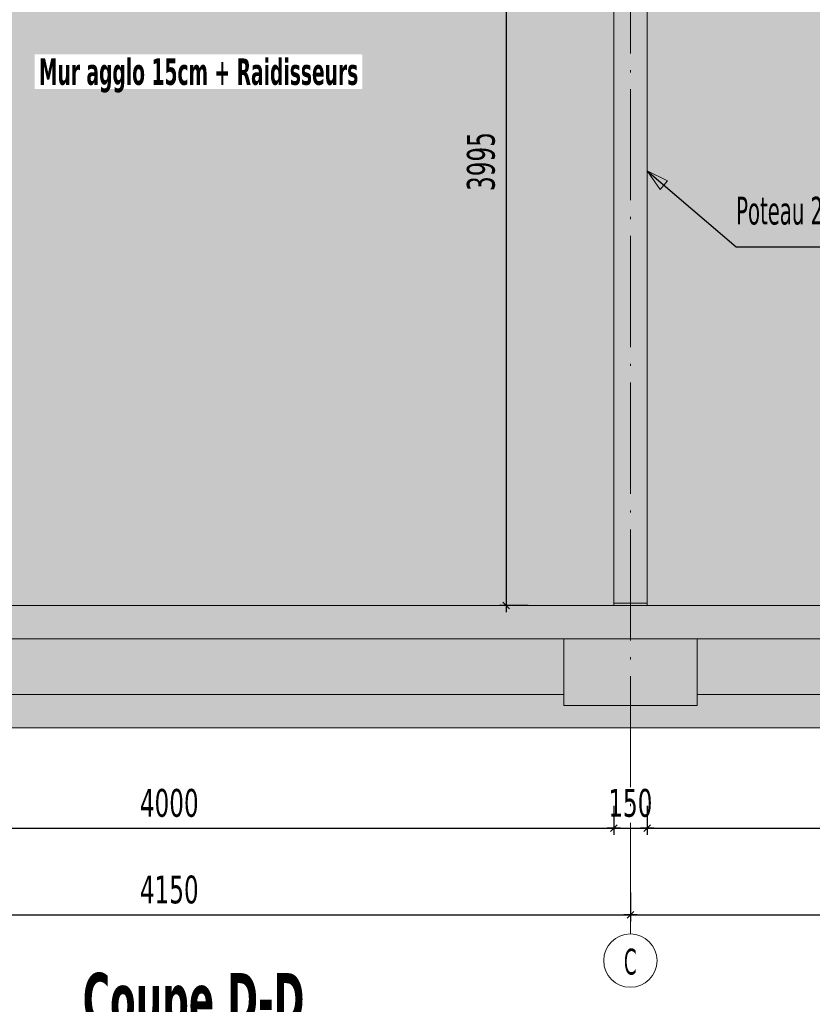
# Model space of a CAD drawing. Header units: millimetres. Extents: x 1567 to 2756, y -116 to 725.
# Tile 334 of 418: x 2498 to 2569, y 355 to 443. Entities that reach past the tile are written whole.
import ezdxf

# ---------------------------------------------------------------- set-up
doc = ezdxf.new("R2010")
doc.units = ezdxf.units.MM
doc.linetypes.add('CADWORK_2', pattern=[1.45, 0.2, -1.25])
doc.linetypes.add('CADWORK_5', pattern=[13.2, 10, -1.5, 0.2, -1.5])
doc.layers.add('Ech.1_50', color=7, linetype='Continuous')
doc.styles.add('tahoma-', font='txt', dxfattribs={"height": 1})
doc.styles.add('tahoma-b', font='txt', dxfattribs={"height": 1})
doc.styles.add('tahoma-z-r', font='txt', dxfattribs={"width": 0.704918})
doc.dimstyles.new('ISO-25', dxfattribs={"dimtxt": 2.5, "dimasz": 2.5, "dimexe": 1.25, "dimexo": 0.625, "dimtad": 1, "dimtxsty": 'Standard', "dimcen": 2.5, "dimadec": 0, "dimazin": 0, "dimtfac": 1, "dimtmove": 0, "dimatfit": 3, "dimfxl": 1, "dimarcsym": 0})

# ---------------------------------------------------------------- blocks, each defined once
blk = doc.blocks.new('cw-dimension-symbol2')
at = {"color": 0, "linetype": 'Continuous', "lineweight": -2}
for p, q in [((-1, 0), (1, 0)), ((-0.5, -0.5), (0.5, 0.5))]:
    blk.add_line(p, q, dxfattribs=at)
blk = doc.blocks.new('*D197')
at = {"layer": 'Defpoints', "color": 0}
for p in [(2469.749, 364.898), (2552.749, 364.898), (2552.749, 362.898)]:
    blk.add_point(p, dxfattribs=at)
at = {"layer": 'Ech.1_50', "color": 0, "linetype": 'Continuous', "lineweight": -2}
for p, q in [((2469.749, 364.898), (2469.749, 362.298)), ((2552.749, 364.898), (2552.749, 362.298)), ((2470.349, 362.898), (2552.149, 362.898))]:
    blk.add_line(p, q, dxfattribs=at)
at = {"layer": 'Ech.1_50', "color": 0, "lineweight": -2, "xscale": 0.6000000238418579, "yscale": 0.6000000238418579, "zscale": 0.6000000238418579, "rotation": 180}
blk.add_blockref('cw-dimension-symbol2', (2469.749, 362.898), dxfattribs=at)
at = {"layer": 'Ech.1_50', "color": 0, "lineweight": -2, "xscale": 0.6000000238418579, "yscale": 0.6000000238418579, "zscale": 0.6000000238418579}
blk.add_blockref('cw-dimension-symbol2', (2552.749, 362.898), dxfattribs=at)
at = {"layer": 'Ech.1_50', "color": 7, "linetype": 'Continuous', "lineweight": 5, "insert": (2511.249, 365.148), "char_height": 2.5, "attachment_point": 5, "style": 'tahoma-z-r'}
blk.add_mtext('4150', dxfattribs=at)
blk = doc.blocks.new('*D198')
at = {"layer": 'Defpoints', "color": 0}
for p in [(2552.749, 364.898), (2635.749, 364.898), (2635.749, 362.898)]:
    blk.add_point(p, dxfattribs=at)
at = {"layer": 'Ech.1_50', "color": 0, "linetype": 'Continuous', "lineweight": -2}
for p, q in [((2552.749, 364.898), (2552.749, 362.298)), ((2635.749, 364.898), (2635.749, 362.298)), ((2553.349, 362.898), (2635.149, 362.898))]:
    blk.add_line(p, q, dxfattribs=at)
at = {"layer": 'Ech.1_50', "color": 0, "lineweight": -2, "xscale": 0.6000000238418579, "yscale": 0.6000000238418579, "zscale": 0.6000000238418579, "rotation": 180}
blk.add_blockref('cw-dimension-symbol2', (2552.749, 362.898), dxfattribs=at)
at = {"layer": 'Ech.1_50', "color": 0, "lineweight": -2, "xscale": 0.6000000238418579, "yscale": 0.6000000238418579, "zscale": 0.6000000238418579}
blk.add_blockref('cw-dimension-symbol2', (2635.749, 362.898), dxfattribs=at)
at = {"layer": 'Ech.1_50', "color": 7, "linetype": 'Continuous', "lineweight": 5, "insert": (2594.249, 365.148), "char_height": 2.5, "attachment_point": 5, "style": 'tahoma-z-r'}
blk.add_mtext('4150', dxfattribs=at)
blk = doc.blocks.new('*D199')
at = {"layer": 'Defpoints', "color": 0}
for p in [(2471.249, 372.69), (2551.249, 372.69), (2551.249, 370.69)]:
    blk.add_point(p, dxfattribs=at)
at = {"layer": 'Ech.1_50', "color": 0, "linetype": 'Continuous', "lineweight": -2}
for p, q in [((2471.249, 372.69), (2471.249, 370.09)), ((2551.249, 372.69), (2551.249, 370.09)), ((2471.849, 370.69), (2550.649, 370.69))]:
    blk.add_line(p, q, dxfattribs=at)
at = {"layer": 'Ech.1_50', "color": 0, "lineweight": -2, "xscale": 0.6000000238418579, "yscale": 0.6000000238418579, "zscale": 0.6000000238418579, "rotation": 180}
blk.add_blockref('cw-dimension-symbol2', (2471.249, 370.69), dxfattribs=at)
at = {"layer": 'Ech.1_50', "color": 0, "lineweight": -2, "xscale": 0.6000000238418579, "yscale": 0.6000000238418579, "zscale": 0.6000000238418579}
blk.add_blockref('cw-dimension-symbol2', (2551.249, 370.69), dxfattribs=at)
at = {"layer": 'Ech.1_50', "color": 7, "linetype": 'Continuous', "lineweight": 5, "insert": (2511.249, 372.94), "char_height": 2.5, "attachment_point": 5, "style": 'tahoma-z-r'}
blk.add_mtext('4000', dxfattribs=at)
blk = doc.blocks.new('*D200')
at = {"layer": 'Defpoints', "color": 0}
for p in [(2551.249, 372.69), (2554.249, 372.69), (2554.249, 370.69)]:
    blk.add_point(p, dxfattribs=at)
at = {"layer": 'Ech.1_50', "color": 0, "linetype": 'Continuous', "lineweight": -2}
for p, q in [((2551.249, 372.69), (2551.249, 370.09)), ((2554.249, 372.69), (2554.249, 370.09)), ((2551.849, 370.69), (2553.649, 370.69))]:
    blk.add_line(p, q, dxfattribs=at)
at = {"layer": 'Ech.1_50', "color": 0, "lineweight": -2, "xscale": 0.6000000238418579, "yscale": 0.6000000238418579, "zscale": 0.6000000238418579, "rotation": 180}
blk.add_blockref('cw-dimension-symbol2', (2551.249, 370.69), dxfattribs=at)
at = {"layer": 'Ech.1_50', "color": 0, "lineweight": -2, "xscale": 0.6000000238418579, "yscale": 0.6000000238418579, "zscale": 0.6000000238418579}
blk.add_blockref('cw-dimension-symbol2', (2554.249, 370.69), dxfattribs=at)
at = {"layer": 'Ech.1_50', "color": 7, "linetype": 'Continuous', "lineweight": 5, "insert": (2552.749, 372.94), "char_height": 2.5, "attachment_point": 5, "style": 'tahoma-z-r'}
blk.add_mtext('150', dxfattribs=at)
blk = doc.blocks.new('*D201')
at = {"layer": 'Defpoints', "color": 0}
for p in [(2554.249, 372.69), (2634.249, 372.69), (2634.249, 370.69)]:
    blk.add_point(p, dxfattribs=at)
at = {"layer": 'Ech.1_50', "color": 0, "linetype": 'Continuous', "lineweight": -2}
for p, q in [((2554.249, 372.69), (2554.249, 370.09)), ((2634.249, 372.69), (2634.249, 370.09)), ((2554.849, 370.69), (2633.649, 370.69))]:
    blk.add_line(p, q, dxfattribs=at)
at = {"layer": 'Ech.1_50', "color": 0, "lineweight": -2, "xscale": 0.6000000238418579, "yscale": 0.6000000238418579, "zscale": 0.6000000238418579, "rotation": 180}
blk.add_blockref('cw-dimension-symbol2', (2554.249, 370.69), dxfattribs=at)
at = {"layer": 'Ech.1_50', "color": 0, "lineweight": -2, "xscale": 0.6000000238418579, "yscale": 0.6000000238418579, "zscale": 0.6000000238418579}
blk.add_blockref('cw-dimension-symbol2', (2634.249, 370.69), dxfattribs=at)
at = {"layer": 'Ech.1_50', "color": 7, "linetype": 'Continuous', "lineweight": 5, "insert": (2594.249, 372.94), "char_height": 2.5, "attachment_point": 5, "style": 'tahoma-z-r'}
blk.add_mtext('4000', dxfattribs=at)
blk = doc.blocks.new('*D276')
at = {"layer": 'Defpoints', "color": 0}
for p in [(2543.564, 470.6), (2541.564, 390.713), (2543.564, 390.713)]:
    blk.add_point(p, dxfattribs=at)
at = {"layer": 'Ech.1_50', "color": 0, "linetype": 'Continuous', "lineweight": -2}
for p, q in [((2543.564, 470.6), (2540.964, 470.6)), ((2541.564, 470), (2541.564, 391.313)), ((2543.564, 390.713), (2540.964, 390.713))]:
    blk.add_line(p, q, dxfattribs=at)
at = {"layer": 'Ech.1_50', "color": 0, "lineweight": -2, "xscale": 0.6000000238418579, "yscale": 0.6000000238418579, "zscale": 0.6000000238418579}
for p, rotation in [((2541.564, 470.6), 90), ((2541.564, 390.713), 270)]:
    blk.add_blockref('cw-dimension-symbol2', p, dxfattribs=dict(at, rotation=rotation))
at = {"layer": 'Ech.1_50', "color": 7, "linetype": 'Continuous', "lineweight": 5, "insert": (2539.314, 430.656), "char_height": 2.5, "attachment_point": 5, "rotation": 90, "style": 'tahoma-z-r'}
blk.add_mtext('3995', dxfattribs=at)
blk = doc.blocks.new('cw-line-extremity2')
at = {"linetype": 'Continuous', "lineweight": 0}
blk.add_hatch(color=0, dxfattribs=at).paths.add_polyline_path([(0, 0), (2, 0.5), (2, -0.5)])
at = {"color": 0, "linetype": 'Continuous', "lineweight": -2}
for p, q in [((0, 0), (2, 0.5)), ((2, -0.5), (0, 0)), ((2, 0.5), (2, -0.5))]:
    blk.add_line(p, q, dxfattribs=at)

msp = doc.modelspace()

# ---------------------------------------------------------------- hatches: boundary and pattern name
at = {"layer": 'Ech.1_50', "linetype": 'Continuous', "lineweight": 5, "true_color": 0xe0c8b3, "transparency": 33554687}
h = msp.add_hatch(color=9, dxfattribs=at)
h.paths.add_polyline_path([(2551.249, 390.913), (2554.249, 390.913), (2554.249, 525.653), (2551.249, 527.003), (2551.249, 504.784), (2551.249, 390.913)])
h.paths.add_polyline_path([(2551.549, 504.784), (2551.549, 505.113), (2553.949, 505.113), (2553.949, 480.713), (2551.549, 480.713), (2551.549, 504.784)])
at = {"layer": 'Ech.1_50', "linetype": 'Continuous', "lineweight": 5, "true_color": 0xfdfdfd, "transparency": 33554687}
for points in [[(2551.249, 453.299), (2471.249, 453.299), (2471.249, 453.113), (2471.339, 453.023), (2471.339, 450.803), (2471.249, 450.713), (2471.249, 390.713), (2551.249, 390.713), (2551.249, 453.299)], [(2634.249, 453.299), (2554.249, 453.299), (2554.249, 390.713), (2634.249, 390.713), (2634.249, 408.607), (2633.949, 408.607), (2633.949, 411.447), (2633.589, 411.447), (2633.589, 411.493), (2633.069, 411.493, -1), (2633.069, 411.893), (2633.589, 411.893), (2633.589, 411.927), (2633.949, 411.927), (2633.949, 413.467), (2634.249, 413.467), (2634.249, 453.299)], [(2546.749, 387.713), (2475.749, 387.713), (2475.749, 382.713), (2546.749, 382.713), (2546.749, 387.713)], [(2634.249, 387.713), (2614.249, 387.713), (2614.249, 387.113), (2574.249, 387.113), (2574.249, 387.713), (2558.749, 387.713), (2558.749, 382.713), (2634.249, 382.713), (2634.249, 387.713)]]:
    msp.add_hatch(color=7, dxfattribs=at).paths.add_polyline_path(points)
at = {"layer": 'Ech.1_50', "linetype": 'Continuous', "lineweight": 5, "true_color": 0xf3f3f3, "transparency": 33554687}
for points in [[(2574.249, 390.713), (2468.249, 390.713), (2468.249, 387.713), (2574.249, 387.713), (2574.249, 390.713)], [(2558.749, 387.713), (2546.749, 387.713), (2546.749, 381.713), (2558.749, 381.713), (2558.749, 387.713)], [(2311.749, 379.713), (2693.149, 379.713), (2693.149, 382.713), (2558.749, 382.713), (2558.749, 381.713), (2546.749, 381.713), (2546.749, 382.713), (2475.749, 382.713), (2475.749, 381.713), (2463.749, 381.713), (2463.749, 382.713), (2375.749, 382.713), (2375.749, 381.713), (2363.749, 381.713), (2363.749, 382.713), (2311.749, 382.713), (2311.749, 379.713)]]:
    msp.add_hatch(color=7, dxfattribs=at).paths.add_polyline_path(points)
at = {"layer": 'Ech.1_50', "linetype": 'Continuous', "lineweight": 5, "true_color": 0xb3d6f7, "transparency": 33554687}
msp.add_hatch(color=254, dxfattribs=at).paths.add_polyline_path([(2551.249, 390.713), (2554.249, 390.713), (2554.249, 390.913), (2551.249, 390.913), (2551.249, 390.713)])

# ---------------------------------------------------------------- linework, layer by layer
at = {"layer": 'Ech.1_50', "color": 7, "linetype": 'Continuous', "lineweight": 5}
for points in [[(2551.249, 390.913), (2554.249, 390.913), (2554.249, 525.653), (2551.249, 527.003), (2551.249, 504.784), (2551.249, 390.913)], [(2551.249, 453.299), (2471.249, 453.299), (2471.249, 453.113), (2471.339, 453.023), (2471.339, 450.803), (2471.249, 450.713), (2471.249, 390.713), (2551.249, 390.713), (2551.249, 453.299)], [(2574.249, 390.713), (2468.249, 390.713), (2468.249, 387.713), (2574.249, 387.713), (2574.249, 390.713)], [(2551.249, 390.713), (2554.249, 390.713), (2554.249, 390.913), (2551.249, 390.913), (2551.249, 390.713)], [(2546.749, 387.713), (2475.749, 387.713), (2475.749, 382.713), (2546.749, 382.713), (2546.749, 387.713)], [(2558.749, 387.713), (2546.749, 387.713), (2546.749, 381.713), (2558.749, 381.713), (2558.749, 387.713)], [(2634.249, 387.713), (2614.249, 387.713), (2614.249, 387.113), (2574.249, 387.113), (2574.249, 387.713), (2558.749, 387.713), (2558.749, 382.713), (2634.249, 382.713), (2634.249, 387.713)], [(2311.749, 379.713), (2693.149, 379.713), (2693.149, 382.713), (2558.749, 382.713), (2558.749, 381.713), (2546.749, 381.713), (2546.749, 382.713), (2475.749, 382.713), (2475.749, 381.713), (2463.749, 381.713), (2463.749, 382.713), (2375.749, 382.713), (2375.749, 381.713), (2363.749, 381.713), (2363.749, 382.713), (2311.749, 382.713), (2311.749, 379.713)]]:
    msp.add_lwpolyline(points, close=True, dxfattribs=at)
msp.add_lwpolyline([(2634.249, 453.299), (2554.249, 453.299), (2554.249, 390.713), (2634.249, 390.713), (2634.249, 408.607), (2633.949, 408.607), (2633.949, 411.447), (2633.589, 411.447), (2633.589, 411.493), (2633.069, 411.493, -1), (2633.069, 411.893), (2633.589, 411.893), (2633.589, 411.927), (2633.949, 411.927), (2633.949, 413.467), (2634.249, 413.467), (2634.249, 453.299)], format="xyb", close=True, dxfattribs=at)
at = {"layer": 'Ech.1_50', "color": 9, "linetype": 'CADWORK_2', "lineweight": 5, "elevation": 50}
msp.add_lwpolyline([(2743.902, 390.713), (2257.997, 390.713)], dxfattribs=at)

# ---------------------------------------------------------------- block references
at = {"layer": 'Ech.1_50', "color": 7, "lineweight": 5, "rotation": 319.5537679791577}
msp.add_blockref('cw-line-extremity2', (2554.249, 429.829), dxfattribs=at)

# ---------------------------------------------------------------- texts
at = {"layer": 'Ech.1_50', "linetype": 'Continuous', "insert": (2562.269, 427.493), "char_height": 2.5, "attachment_point": 1, "style": 'tahoma-'}
msp.add_mtext('\\C7;\\fTahoma|b0|i0;\\W0.600000;Poteau 2x50x150', dxfattribs=at)
at = {"layer": 'Ech.1_50', "color": 7, "linetype": 'Continuous', "insert": (2503.457, 357.668), "char_height": 5, "attachment_point": 1, "style": 'tahoma-b', "bg_fill": 3, "box_fill_scale": 1.15, "bg_fill_color": 256, "bg_fill_true_color": 13158600, "bg_fill_transparency": 33554687}
msp.add_mtext('\\A1;\\fTahoma|b1|i0;\\W0.600000;\\H4.739500;Coupe D-D', dxfattribs=at)

# ---------------------------------------------------------------- dimensions: what is measured, and where the dimension line sits
at = {"layer": 'Ech.1_50', "color": 7, "linetype": 'Continuous', "lineweight": 5}
dim = msp.add_linear_dim(base=(2541.564, 390.713), p1=(2543.564, 470.6), p2=(2543.564, 390.713), angle=270, text='3995', dimstyle='ISO-25', override={"dimtxt": 2.5, "dimasz": 0.6, "dimexe": 0.6, "dimexo": 0, "dimgap": 0, "dimdec": 0, "dimlfac": 1, "dimtxsty": 'tahoma-z-r', "dimblk": 'cw-dimension-symbol2', "dimclrt": 7, "dimtmove": 2}, dxfattribs=at)
dim.commit()
dim.dimension.update_dxf_attribs({"geometry": '*D276', "text_midpoint": (2539.314, 430.656), "dimtype": 161, "text_rotation": 90})
for base, p1, p2, text, picture, middle in [((2551.249, 370.69), (2471.249, 372.69), (2551.249, 372.69), '4000', '*D199', (2511.249, 372.94)), ((2554.249, 370.69), (2551.249, 372.69), (2554.249, 372.69), '150', '*D200', (2552.749, 372.94)), ((2634.249, 370.69), (2554.249, 372.69), (2634.249, 372.69), '4000', '*D201', (2594.249, 372.94)), ((2552.749, 362.898), (2469.749, 364.898), (2552.749, 364.898), '4150', '*D197', (2511.249, 365.148)), ((2635.749, 362.898), (2552.749, 364.898), (2635.749, 364.898), '4150', '*D198', (2594.249, 365.148))]:
    dim = msp.add_linear_dim(base=base, p1=p1, p2=p2, angle=0, text=text, dimstyle='ISO-25', override={"dimtxt": 2.5, "dimasz": 0.6, "dimexe": 0.6, "dimexo": 0, "dimgap": 0, "dimdec": 0, "dimlfac": 1, "dimtxsty": 'tahoma-z-r', "dimblk": 'cw-dimension-symbol2', "dimclrt": 7, "dimtmove": 2}, dxfattribs=at)
    dim.commit()
    dim.dimension.update_dxf_attribs({"geometry": picture, "text_midpoint": middle, "dimtype": 161})

# ---------------------------------------------------------------- leaders
at = {"layer": 'Ech.1_50', "color": 7, "linetype": 'Continuous', "lineweight": 5, "has_arrowhead": 0}
msp.add_leader([(2554.249, 429.829), (2562.269, 422.993), (2577.2, 422.993)], dimstyle='ISO-25', dxfattribs=at)

# ---------------------------------------------------------------- wipeouts: each hides what was drawn before it
at = {"linetype": 'Continuous'}
msp.add_wipeout([(2552.749, 356.369), (2552.764, 356.369), (2552.779, 356.369), (2552.795, 356.369), (2552.81, 356.369), (2552.825, 356.37), (2552.84, 356.37), (2552.855, 356.371), (2552.87, 356.372), (2552.885, 356.372), (2552.9, 356.373), (2552.915, 356.374), (2552.93, 356.375), (2552.945, 356.377), (2552.96, 356.378), (2552.975, 356.379), (2552.99, 356.381), (2553.005, 356.382), (2553.02, 356.384), (2553.035, 356.386), (2553.05, 356.388), (2553.065, 356.389), (2553.08, 356.392), (2553.095, 356.394), (2553.11, 356.396), (2553.125, 356.398), (2553.14, 356.401), (2553.155, 356.403), (2553.169, 356.406), (2553.184, 356.408), (2553.199, 356.411), (2553.214, 356.414), (2553.229, 356.417), (2553.243, 356.42), (2553.258, 356.423), (2553.273, 356.426), (2553.288, 356.43), (2553.302, 356.433), (2553.317, 356.437), (2553.332, 356.44), (2553.346, 356.444), (2553.361, 356.448), (2553.375, 356.452), (2553.39, 356.456), (2553.404, 356.46), (2553.419, 356.464), (2553.433, 356.468), (2553.448, 356.473), (2553.462, 356.477), (2553.477, 356.481), (2553.491, 356.486), (2553.505, 356.491), (2553.52, 356.496), (2553.534, 356.5), (2553.548, 356.505), (2553.562, 356.511), (2553.576, 356.516), (2553.591, 356.521), (2553.605, 356.526), (2553.619, 356.532), (2553.633, 356.537), (2553.647, 356.543), (2553.661, 356.548), (2553.675, 356.554), (2553.689, 356.56), (2553.702, 356.566), (2553.716, 356.572), (2553.73, 356.578), (2553.744, 356.584), (2553.758, 356.591), (2553.771, 356.597), (2553.785, 356.604), (2553.798, 356.61), (2553.812, 356.617), (2553.825, 356.623), (2553.839, 356.63), (2553.852, 356.637), (2553.866, 356.644), (2553.879, 356.651), (2553.892, 356.658), (2553.906, 356.665), (2553.919, 356.673), (2553.932, 356.68), (2553.945, 356.688), (2553.958, 356.695), (2553.971, 356.703), (2553.984, 356.711), (2553.997, 356.718), (2554.01, 356.726), (2554.023, 356.734), (2554.035, 356.742), (2554.048, 356.75), (2554.061, 356.759), (2554.073, 356.767), (2554.086, 356.775), (2554.098, 356.784), (2554.111, 356.792), (2554.123, 356.801), (2554.135, 356.809), (2554.148, 356.818), (2554.16, 356.827), (2554.172, 356.836), (2554.184, 356.845), (2554.196, 356.854), (2554.208, 356.863), (2554.22, 356.872), (2554.232, 356.882), (2554.244, 356.891), (2554.256, 356.9), (2554.267, 356.91), (2554.279, 356.919), (2554.291, 356.929), (2554.302, 356.939), (2554.314, 356.949), (2554.325, 356.958), (2554.336, 356.968), (2554.348, 356.978), (2554.359, 356.988), (2554.37, 356.999), (2554.381, 357.009), (2554.392, 357.019), (2554.403, 357.029), (2554.414, 357.04), (2554.425, 357.05), (2554.436, 357.061), (2554.446, 357.072), (2554.457, 357.082), (2554.468, 357.093), (2554.478, 357.104), (2554.488, 357.115), (2554.499, 357.126), (2554.509, 357.137), (2554.519, 357.148), (2554.529, 357.159), (2554.54, 357.17), (2554.55, 357.181), (2554.56, 357.193), (2554.569, 357.204), (2554.579, 357.216), (2554.589, 357.227), (2554.599, 357.239), (2554.608, 357.25), (2554.618, 357.262), (2554.627, 357.274), (2554.636, 357.286), (2554.646, 357.298), (2554.655, 357.31), (2554.664, 357.322), (2554.673, 357.334), (2554.682, 357.346), (2554.691, 357.358), (2554.7, 357.37), (2554.709, 357.382), (2554.717, 357.395), (2554.726, 357.407), (2554.734, 357.42), (2554.743, 357.432), (2554.751, 357.445), (2554.759, 357.457), (2554.768, 357.47), (2554.776, 357.483), (2554.784, 357.495), (2554.792, 357.508), (2554.8, 357.521), (2554.807, 357.534), (2554.815, 357.547), (2554.823, 357.56), (2554.83, 357.573), (2554.838, 357.586), (2554.845, 357.599), (2554.852, 357.612), (2554.86, 357.626), (2554.867, 357.639), (2554.874, 357.652), (2554.881, 357.666), (2554.888, 357.679), (2554.895, 357.693), (2554.901, 357.706), (2554.908, 357.72), (2554.914, 357.733), (2554.921, 357.747), (2554.927, 357.76), (2554.934, 357.774), (2554.94, 357.788), (2554.946, 357.802), (2554.952, 357.815), (2554.958, 357.829), (2554.964, 357.843), (2554.969, 357.857), (2554.975, 357.871), (2554.981, 357.885), (2554.986, 357.899), (2554.992, 357.913), (2554.997, 357.927), (2555.002, 357.941), (2555.007, 357.956), (2555.012, 357.97), (2555.017, 357.984), (2555.022, 357.998), (2555.027, 358.013), (2555.032, 358.027), (2555.036, 358.041), (2555.041, 358.056), (2555.045, 358.07), (2555.05, 358.085), (2555.054, 358.099), (2555.058, 358.114), (2555.062, 358.128), (2555.066, 358.143), (2555.07, 358.157), (2555.074, 358.172), (2555.078, 358.186), (2555.081, 358.201), (2555.085, 358.216), (2555.088, 358.23), (2555.092, 358.245), (2555.095, 358.26), (2555.098, 358.275), (2555.101, 358.289), (2555.104, 358.304), (2555.107, 358.319), (2555.11, 358.334), (2555.112, 358.349), (2555.115, 358.363), (2555.117, 358.378), (2555.12, 358.393), (2555.122, 358.408), (2555.124, 358.423), (2555.126, 358.438), (2555.128, 358.453), (2555.13, 358.468), (2555.132, 358.483), (2555.134, 358.498), (2555.136, 358.513), (2555.137, 358.528), (2555.139, 358.543), (2555.14, 358.558), (2555.141, 358.573), (2555.142, 358.588), (2555.144, 358.603), (2555.145, 358.618), (2555.145, 358.633), (2555.146, 358.648), (2555.147, 358.663), (2555.148, 358.678), (2555.148, 358.693), (2555.149, 358.708), (2555.149, 358.723), (2555.149, 358.738), (2555.149, 358.754), (2555.149, 358.769), (2555.149, 358.784), (2555.149, 358.799), (2555.149, 358.814), (2555.149, 358.829), (2555.148, 358.844), (2555.148, 358.859), (2555.147, 358.874), (2555.146, 358.889), (2555.145, 358.904), (2555.145, 358.919), (2555.144, 358.934), (2555.142, 358.949), (2555.141, 358.964), (2555.14, 358.979), (2555.139, 358.994), (2555.137, 359.009), (2555.136, 359.024), (2555.134, 359.039), (2555.132, 359.054), (2555.13, 359.069), (2555.128, 359.084), (2555.126, 359.099), (2555.124, 359.114), (2555.122, 359.129), (2555.12, 359.144), (2555.117, 359.159), (2555.115, 359.174), (2555.112, 359.189), (2555.11, 359.204), (2555.107, 359.218), (2555.104, 359.233), (2555.101, 359.248), (2555.098, 359.263), (2555.095, 359.277), (2555.092, 359.292), (2555.088, 359.307), (2555.085, 359.322), (2555.081, 359.336), (2555.078, 359.351), (2555.074, 359.365), (2555.07, 359.38), (2555.066, 359.395), (2555.062, 359.409), (2555.058, 359.424), (2555.054, 359.438), (2555.05, 359.453), (2555.045, 359.467), (2555.041, 359.482), (2555.036, 359.496), (2555.032, 359.51), (2555.027, 359.525), (2555.022, 359.539), (2555.017, 359.553), (2555.012, 359.567), (2555.007, 359.582), (2555.002, 359.596), (2554.997, 359.61), (2554.992, 359.624), (2554.986, 359.638), (2554.981, 359.652), (2554.975, 359.666), (2554.969, 359.68), (2554.964, 359.694), (2554.958, 359.708), (2554.952, 359.722), (2554.946, 359.736), (2554.94, 359.749), (2554.934, 359.763), (2554.927, 359.777), (2554.921, 359.79), (2554.914, 359.804), (2554.908, 359.818), (2554.901, 359.831), (2554.895, 359.845), (2554.888, 359.858), (2554.881, 359.872), (2554.874, 359.885), (2554.867, 359.898), (2554.86, 359.912), (2554.852, 359.925), (2554.845, 359.938), (2554.838, 359.951), (2554.83, 359.964), (2554.823, 359.977), (2554.815, 359.99), (2554.807, 360.003), (2554.8, 360.016), (2554.792, 360.029), (2554.784, 360.042), (2554.776, 360.055), (2554.768, 360.067), (2554.759, 360.08), (2554.751, 360.093), (2554.743, 360.105), (2554.734, 360.118), (2554.726, 360.13), (2554.717, 360.142), (2554.709, 360.155), (2554.7, 360.167), (2554.691, 360.179), (2554.682, 360.191), (2554.673, 360.204), (2554.664, 360.216), (2554.655, 360.228), (2554.646, 360.24), (2554.636, 360.251), (2554.627, 360.263), (2554.618, 360.275), (2554.608, 360.287), (2554.599, 360.298), (2554.589, 360.31), (2554.579, 360.322), (2554.569, 360.333), (2554.56, 360.344), (2554.55, 360.356), (2554.54, 360.367), (2554.529, 360.378), (2554.519, 360.389), (2554.509, 360.401), (2554.499, 360.412), (2554.488, 360.423), (2554.478, 360.433), (2554.468, 360.444), (2554.457, 360.455), (2554.446, 360.466), (2554.436, 360.476), (2554.425, 360.487), (2554.414, 360.497), (2554.403, 360.508), (2554.392, 360.518), (2554.381, 360.528), (2554.37, 360.539), (2554.359, 360.549), (2554.348, 360.559), (2554.336, 360.569), (2554.325, 360.579), (2554.314, 360.589), (2554.302, 360.598), (2554.291, 360.608), (2554.279, 360.618), (2554.267, 360.627), (2554.256, 360.637), (2554.244, 360.646), (2554.232, 360.656), (2554.22, 360.665), (2554.208, 360.674), (2554.196, 360.683), (2554.184, 360.692), (2554.172, 360.701), (2554.16, 360.71), (2554.148, 360.719), (2554.135, 360.728), (2554.123, 360.737), (2554.111, 360.745), (2554.098, 360.754), (2554.086, 360.762), (2554.073, 360.77), (2554.061, 360.779), (2554.048, 360.787), (2554.035, 360.795), (2554.023, 360.803), (2554.01, 360.811), (2553.997, 360.819), (2553.984, 360.827), (2553.971, 360.834), (2553.958, 360.842), (2553.945, 360.85), (2553.932, 360.857), (2553.919, 360.864), (2553.906, 360.872), (2553.892, 360.879), (2553.879, 360.886), (2553.866, 360.893), (2553.852, 360.9), (2553.839, 360.907), (2553.825, 360.914), (2553.812, 360.921), (2553.798, 360.927), (2553.785, 360.934), (2553.771, 360.94), (2553.758, 360.947), (2553.744, 360.953), (2553.73, 360.959), (2553.716, 360.965), (2553.702, 360.971), (2553.689, 360.977), (2553.675, 360.983), (2553.661, 360.989), (2553.647, 360.994), (2553.633, 361), (2553.619, 361.006), (2553.605, 361.011), (2553.591, 361.016), (2553.576, 361.022), (2553.562, 361.027), (2553.548, 361.032), (2553.534, 361.037), (2553.52, 361.042), (2553.505, 361.046), (2553.491, 361.051), (2553.477, 361.056), (2553.462, 361.06), (2553.448, 361.065), (2553.433, 361.069), (2553.419, 361.073), (2553.404, 361.077), (2553.39, 361.082), (2553.375, 361.086), (2553.361, 361.089), (2553.346, 361.093), (2553.332, 361.097), (2553.317, 361.101), (2553.302, 361.104), (2553.288, 361.107), (2553.273, 361.111), (2553.258, 361.114), (2553.243, 361.117), (2553.229, 361.12), (2553.214, 361.123), (2553.199, 361.126), (2553.184, 361.129), (2553.169, 361.132), (2553.155, 361.134), (2553.14, 361.137), (2553.125, 361.139), (2553.11, 361.141), (2553.095, 361.144), (2553.08, 361.146), (2553.065, 361.148), (2553.05, 361.15), (2553.035, 361.152), (2553.02, 361.153), (2553.005, 361.155), (2552.99, 361.157), (2552.975, 361.158), (2552.96, 361.159), (2552.945, 361.161), (2552.93, 361.162), (2552.915, 361.163), (2552.9, 361.164), (2552.885, 361.165), (2552.87, 361.166), (2552.855, 361.166), (2552.84, 361.167), (2552.825, 361.167), (2552.81, 361.168), (2552.795, 361.168), (2552.779, 361.168), (2552.764, 361.169), (2552.749, 361.169), (2552.734, 361.169), (2552.719, 361.168), (2552.704, 361.168), (2552.689, 361.168), (2552.674, 361.167), (2552.659, 361.167), (2552.644, 361.166), (2552.629, 361.166), (2552.614, 361.165), (2552.599, 361.164), (2552.584, 361.163), (2552.569, 361.162), (2552.553, 361.161), (2552.538, 361.159), (2552.523, 361.158), (2552.508, 361.157), (2552.493, 361.155), (2552.478, 361.153), (2552.463, 361.152), (2552.449, 361.15), (2552.434, 361.148), (2552.419, 361.146), (2552.404, 361.144), (2552.389, 361.141), (2552.374, 361.139), (2552.359, 361.137), (2552.344, 361.134), (2552.329, 361.132), (2552.314, 361.129), (2552.3, 361.126), (2552.285, 361.123), (2552.27, 361.12), (2552.255, 361.117), (2552.24, 361.114), (2552.226, 361.111), (2552.211, 361.107), (2552.196, 361.104), (2552.182, 361.101), (2552.167, 361.097), (2552.152, 361.093), (2552.138, 361.089), (2552.123, 361.086), (2552.109, 361.082), (2552.094, 361.077), (2552.08, 361.073), (2552.065, 361.069), (2552.051, 361.065), (2552.036, 361.06), (2552.022, 361.056), (2552.008, 361.051), (2551.993, 361.046), (2551.979, 361.042), (2551.965, 361.037), (2551.951, 361.032), (2551.936, 361.027), (2551.922, 361.022), (2551.908, 361.016), (2551.894, 361.011), (2551.88, 361.006), (2551.866, 361), (2551.852, 360.994), (2551.838, 360.989), (2551.824, 360.983), (2551.81, 360.977), (2551.796, 360.971), (2551.782, 360.965), (2551.769, 360.959), (2551.755, 360.953), (2551.741, 360.947), (2551.727, 360.94), (2551.714, 360.934), (2551.7, 360.927), (2551.687, 360.921), (2551.673, 360.914), (2551.66, 360.907), (2551.646, 360.9), (2551.633, 360.893), (2551.62, 360.886), (2551.606, 360.879), (2551.593, 360.872), (2551.58, 360.864), (2551.567, 360.857), (2551.554, 360.85), (2551.541, 360.842), (2551.528, 360.834), (2551.515, 360.827), (2551.502, 360.819), (2551.489, 360.811), (2551.476, 360.803), (2551.463, 360.795), (2551.451, 360.787), (2551.438, 360.779), (2551.425, 360.77), (2551.413, 360.762), (2551.4, 360.754), (2551.388, 360.745), (2551.375, 360.737), (2551.363, 360.728), (2551.351, 360.719), (2551.339, 360.71), (2551.326, 360.701), (2551.314, 360.692), (2551.302, 360.683), (2551.29, 360.674), (2551.278, 360.665), (2551.266, 360.656), (2551.255, 360.646), (2551.243, 360.637), (2551.231, 360.627), (2551.219, 360.618), (2551.208, 360.608), (2551.196, 360.598), (2551.185, 360.589), (2551.174, 360.579), (2551.162, 360.569), (2551.151, 360.559), (2551.14, 360.549), (2551.129, 360.539), (2551.117, 360.528), (2551.106, 360.518), (2551.095, 360.508), (2551.085, 360.497), (2551.074, 360.487), (2551.063, 360.476), (2551.052, 360.466), (2551.042, 360.455), (2551.031, 360.444), (2551.021, 360.433), (2551.01, 360.423), (2551, 360.412), (2550.989, 360.401), (2550.979, 360.389), (2550.969, 360.378), (2550.959, 360.367), (2550.949, 360.356), (2550.939, 360.344), (2550.929, 360.333), (2550.919, 360.322), (2550.91, 360.31), (2550.9, 360.298), (2550.891, 360.287), (2550.881, 360.275), (2550.872, 360.263), (2550.862, 360.251), (2550.853, 360.24), (2550.844, 360.228), (2550.835, 360.216), (2550.826, 360.204), (2550.817, 360.191), (2550.808, 360.179), (2550.799, 360.167), (2550.79, 360.155), (2550.781, 360.142), (2550.773, 360.13), (2550.764, 360.118), (2550.756, 360.105), (2550.748, 360.093), (2550.739, 360.08), (2550.731, 360.067), (2550.723, 360.055), (2550.715, 360.042), (2550.707, 360.029), (2550.699, 360.016), (2550.691, 360.003), (2550.684, 359.99), (2550.676, 359.977), (2550.668, 359.964), (2550.661, 359.951), (2550.653, 359.938), (2550.646, 359.925), (2550.639, 359.912), (2550.632, 359.898), (2550.625, 359.885), (2550.618, 359.872), (2550.611, 359.858), (2550.604, 359.845), (2550.597, 359.831), (2550.591, 359.818), (2550.584, 359.804), (2550.578, 359.79), (2550.571, 359.777), (2550.565, 359.763), (2550.559, 359.749), (2550.553, 359.736), (2550.547, 359.722), (2550.541, 359.708), (2550.535, 359.694), (2550.529, 359.68), (2550.523, 359.666), (2550.518, 359.652), (2550.512, 359.638), (2550.507, 359.624), (2550.502, 359.61), (2550.496, 359.596), (2550.491, 359.582), (2550.486, 359.567), (2550.481, 359.553), (2550.476, 359.539), (2550.471, 359.525), (2550.467, 359.51), (2550.462, 359.496), (2550.458, 359.482), (2550.453, 359.467), (2550.449, 359.453), (2550.445, 359.438), (2550.44, 359.424), (2550.436, 359.409), (2550.432, 359.395), (2550.429, 359.38), (2550.425, 359.365), (2550.421, 359.351), (2550.417, 359.336), (2550.414, 359.322), (2550.41, 359.307), (2550.407, 359.292), (2550.404, 359.277), (2550.401, 359.263), (2550.398, 359.248), (2550.395, 359.233), (2550.392, 359.218), (2550.389, 359.204), (2550.386, 359.189), (2550.384, 359.174), (2550.381, 359.159), (2550.379, 359.144), (2550.377, 359.129), (2550.374, 359.114), (2550.372, 359.099), (2550.37, 359.084), (2550.368, 359.069), (2550.366, 359.054), (2550.365, 359.039), (2550.363, 359.024), (2550.361, 359.009), (2550.36, 358.994), (2550.359, 358.979), (2550.357, 358.964), (2550.356, 358.949), (2550.355, 358.934), (2550.354, 358.919), (2550.353, 358.904), (2550.352, 358.889), (2550.352, 358.874), (2550.351, 358.859), (2550.35, 358.844), (2550.35, 358.829), (2550.35, 358.814), (2550.349, 358.799), (2550.349, 358.784), (2550.349, 358.769), (2550.349, 358.754), (2550.349, 358.738), (2550.35, 358.723), (2550.35, 358.708), (2550.35, 358.693), (2550.351, 358.678), (2550.352, 358.663), (2550.352, 358.648), (2550.353, 358.633), (2550.354, 358.618), (2550.355, 358.603), (2550.356, 358.588), (2550.357, 358.573), (2550.359, 358.558), (2550.36, 358.543), (2550.361, 358.528), (2550.363, 358.513), (2550.365, 358.498), (2550.366, 358.483), (2550.368, 358.468), (2550.37, 358.453), (2550.372, 358.438), (2550.374, 358.423), (2550.377, 358.408), (2550.379, 358.393), (2550.381, 358.378), (2550.384, 358.363), (2550.386, 358.349), (2550.389, 358.334), (2550.392, 358.319), (2550.395, 358.304), (2550.398, 358.289), (2550.401, 358.275), (2550.404, 358.26), (2550.407, 358.245), (2550.41, 358.23), (2550.414, 358.216), (2550.417, 358.201), (2550.421, 358.186), (2550.425, 358.172), (2550.429, 358.157), (2550.432, 358.143), (2550.436, 358.128), (2550.44, 358.114), (2550.445, 358.099), (2550.449, 358.085), (2550.453, 358.07), (2550.458, 358.056), (2550.462, 358.041), (2550.467, 358.027), (2550.471, 358.013), (2550.476, 357.998), (2550.481, 357.984), (2550.486, 357.97), (2550.491, 357.956), (2550.496, 357.941), (2550.502, 357.927), (2550.507, 357.913), (2550.512, 357.899), (2550.518, 357.885), (2550.523, 357.871), (2550.529, 357.857), (2550.535, 357.843), (2550.541, 357.829), (2550.547, 357.815), (2550.553, 357.802), (2550.559, 357.788), (2550.565, 357.774), (2550.571, 357.76), (2550.578, 357.747), (2550.584, 357.733), (2550.591, 357.72), (2550.597, 357.706), (2550.604, 357.693), (2550.611, 357.679), (2550.618, 357.666), (2550.625, 357.652), (2550.632, 357.639), (2550.639, 357.626), (2550.646, 357.612), (2550.653, 357.599), (2550.661, 357.586), (2550.668, 357.573), (2550.676, 357.56), (2550.684, 357.547), (2550.691, 357.534), (2550.699, 357.521), (2550.707, 357.508), (2550.715, 357.495), (2550.723, 357.483), (2550.731, 357.47), (2550.739, 357.457), (2550.748, 357.445), (2550.756, 357.432), (2550.764, 357.42), (2550.773, 357.407), (2550.781, 357.395), (2550.79, 357.382), (2550.799, 357.37), (2550.808, 357.358), (2550.817, 357.346), (2550.826, 357.334), (2550.835, 357.322), (2550.844, 357.31), (2550.853, 357.298), (2550.862, 357.286), (2550.872, 357.274), (2550.881, 357.262), (2550.891, 357.25), (2550.9, 357.239), (2550.91, 357.227), (2550.919, 357.216), (2550.929, 357.204), (2550.939, 357.193), (2550.949, 357.181), (2550.959, 357.17), (2550.969, 357.159), (2550.979, 357.148), (2550.989, 357.137), (2551, 357.126), (2551.01, 357.115), (2551.021, 357.104), (2551.031, 357.093), (2551.042, 357.082), (2551.052, 357.072), (2551.063, 357.061), (2551.074, 357.05), (2551.085, 357.04), (2551.095, 357.029), (2551.106, 357.019), (2551.117, 357.009), (2551.129, 356.999), (2551.14, 356.988), (2551.151, 356.978), (2551.162, 356.968), (2551.174, 356.958), (2551.185, 356.949), (2551.196, 356.939), (2551.208, 356.929), (2551.219, 356.919), (2551.231, 356.91), (2551.243, 356.9), (2551.255, 356.891), (2551.266, 356.882), (2551.278, 356.872), (2551.29, 356.863), (2551.302, 356.854), (2551.314, 356.845), (2551.326, 356.836), (2551.339, 356.827), (2551.351, 356.818), (2551.363, 356.809), (2551.375, 356.801), (2551.388, 356.792), (2551.4, 356.784), (2551.413, 356.775), (2551.425, 356.767), (2551.438, 356.759), (2551.451, 356.75), (2551.463, 356.742), (2551.476, 356.734), (2551.489, 356.726), (2551.502, 356.718), (2551.515, 356.711), (2551.528, 356.703), (2551.541, 356.695), (2551.554, 356.688), (2551.567, 356.68), (2551.58, 356.673), (2551.593, 356.665), (2551.606, 356.658), (2551.62, 356.651), (2551.633, 356.644), (2551.646, 356.637), (2551.66, 356.63), (2551.673, 356.623), (2551.687, 356.617), (2551.7, 356.61), (2551.714, 356.604), (2551.727, 356.597), (2551.741, 356.591), (2551.755, 356.584), (2551.769, 356.578), (2551.782, 356.572), (2551.796, 356.566), (2551.81, 356.56), (2551.824, 356.554), (2551.838, 356.548), (2551.852, 356.543), (2551.866, 356.537), (2551.88, 356.532), (2551.894, 356.526), (2551.908, 356.521), (2551.922, 356.516), (2551.936, 356.511), (2551.951, 356.505), (2551.965, 356.5), (2551.979, 356.496), (2551.993, 356.491), (2552.008, 356.486), (2552.022, 356.481), (2552.036, 356.477), (2552.051, 356.473), (2552.065, 356.468), (2552.08, 356.464), (2552.094, 356.46), (2552.109, 356.456), (2552.123, 356.452), (2552.138, 356.448), (2552.152, 356.444), (2552.167, 356.44), (2552.182, 356.437), (2552.196, 356.433), (2552.211, 356.43), (2552.226, 356.426), (2552.24, 356.423), (2552.255, 356.42), (2552.27, 356.417), (2552.285, 356.414), (2552.3, 356.411), (2552.314, 356.408), (2552.329, 356.406), (2552.344, 356.403), (2552.359, 356.401), (2552.374, 356.398), (2552.389, 356.396), (2552.404, 356.394), (2552.419, 356.392), (2552.434, 356.389), (2552.449, 356.388), (2552.463, 356.386), (2552.478, 356.384), (2552.493, 356.382), (2552.508, 356.381), (2552.523, 356.379), (2552.538, 356.378), (2552.553, 356.377), (2552.569, 356.375), (2552.584, 356.374), (2552.599, 356.373), (2552.614, 356.372), (2552.629, 356.372), (2552.644, 356.371), (2552.659, 356.37), (2552.674, 356.37), (2552.689, 356.369), (2552.704, 356.369), (2552.719, 356.369), (2552.734, 356.369)], dxfattribs=at).dxf.layer = 'Ech.1_50'

# ---------------------------------------------------------------- next in the draw order: linework, layer by layer
at = {"layer": 'Ech.1_50', "color": 7, "linetype": 'CADWORK_5', "lineweight": 5}
msp.add_lwpolyline([(2552.749, 361.169), (2552.749, 551.068)], dxfattribs=at)
at = {"layer": 'Ech.1_50', "color": 7, "lineweight": 5}
msp.add_circle((2552.749, 358.769), 2.4, dxfattribs=at)

# ---------------------------------------------------------------- next in the draw order: texts
at = {"layer": 'Ech.1_50', "color": 7, "linetype": 'Continuous', "style": 'tahoma-', "width": 0.6}
msp.add_text('C', height=2.326, dxfattribs=at).set_placement((2552.161, 357.519))
at = {"layer": 'Ech.1_50', "color": 7, "linetype": 'Continuous', "insert": (2499.515, 439.93), "char_height": 2.5, "attachment_point": 1, "style": 'tahoma-b', "bg_fill": 3, "box_fill_scale": 1.15, "bg_fill_color": 256, "bg_fill_true_color": 13158600, "bg_fill_transparency": 33554687}
msp.add_mtext('\\A1;\\fTahoma|b1|i0;\\W0.600000;\\H2.373700;Mur agglo 15cm + Raidisseurs', dxfattribs=at)

doc.saveas('drawing.dxf')
